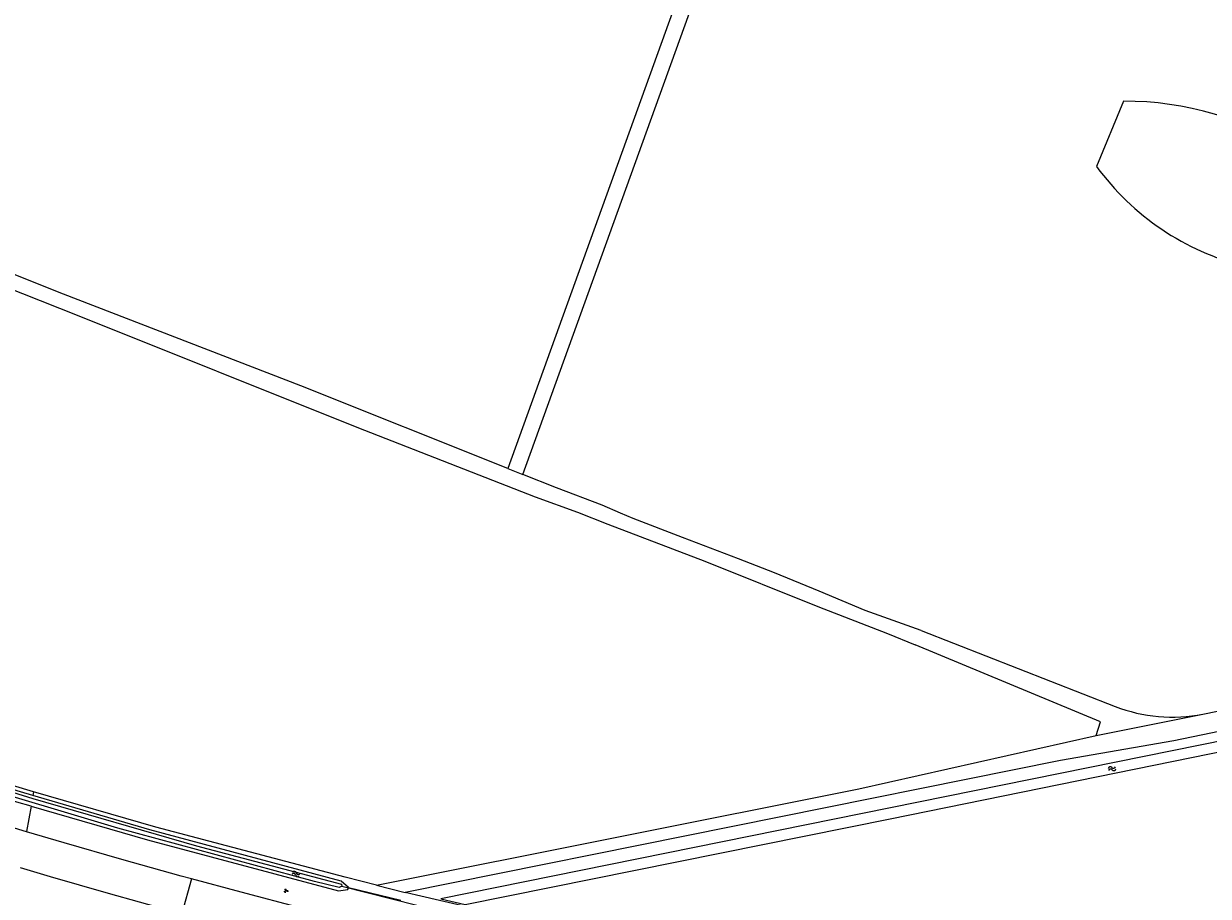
# Model space of a CAD drawing. Extents: x 130998 to 133001, y 398999 to 403002.
# Drawn here: x 131607.2 to 131844.9, y 400675.3 to 400850.5 of the extents above; entities that cross this region are included whole.
import ezdxf

# ---------------------------------------------------------------- set-up
doc = ezdxf.new("R2010")
doc.units = 0
for name, color, linetype in [('gg-afsc-hekwerk', 7, 'Continuous'), ('gg-knt-onverhard', 7, 'Continuous'), ('gg-knt-verharding', 7, 'Continuous'), ('gg-kntw-bovenkant insteek waterloop', 7, 'Continuous'), ('gg-kntw-waterlijn', 7, 'Continuous'), ('gg-kwrk-duiker nz buis', 7, 'Continuous'), ('gt-grn-groengrens', 7, 'Continuous'), ('gt-grn-weggrens', 7, 'Continuous'), ('gt-symb-groenvak', 7, 'Continuous'), ('gt-symb-watersymbool', 7, 'Continuous')]:
    doc.layers.add(name, color=color, linetype=linetype)

# ---------------------------------------------------------------- blocks, each defined once
blk = doc.blocks.new('gt0-WA')
at = {"layer": 'gt-symb-watersymbool'}
for centre, start, end in [((-0.32, 0.02), 28.0725, 151.9275), ((0.43, 0.42), 208.0725, 331.9275), ((-0.32, -0.43), 28.0725, 151.9275), ((0.43, -0.03), 208.0725, 331.9275)]:
    blk.add_arc(centre, 0.425, start, end, dxfattribs=at)
blk = doc.blocks.new('gt0-GRVAK')
at = {"layer": 'gt-symb-groenvak'}
for p, q in [((-0.11, 0.19), (-0.23, 0.24)), ((-0.18, 0.15), (0.09, 0.15)), ((-0.09, 0.21), (-0.16, 0.32)), ((-0.05, 0.21), (-0.05, 0.39)), ((0, 0.21), (0.06, 0.32)), ((0.01, 0.19), (0.13, 0.24)), ((0.26, -0.05), (0.2, 0.06)), ((0.3, -0.05), (0.3, 0.13)), ((0.35, -0.05), (0.41, 0.06)), ((-0.24, -0.23), (-0.36, -0.18)), ((-0.32, -0.26), (-0.05, -0.26)), ((-0.23, -0.21), (-0.29, -0.09)), ((-0.18, -0.2), (-0.18, -0.02)), ((-0.14, -0.21), (-0.07, -0.09)), ((-0.12, -0.23), (0, -0.18)), ((0.24, -0.07), (0.12, -0.02)), ((0.17, -0.11), (0.44, -0.11)), ((0.37, -0.07), (0.49, -0.02))]:
    blk.add_line(p, q, dxfattribs=at)

msp = doc.modelspace()

# ---------------------------------------------------------------- linework, layer by layer
at = {"layer": 'gg-afsc-hekwerk'}
msp.add_line((131677.96, 400677.52), (131683.72, 400676.07), dxfattribs=at)
for points in [[(131609.14, 400696.29), (131604.9, 400697.51), (131579.32, 400705.53), (131542.29, 400717.78), (131528.25, 400722.61), (131500.35, 400732.48)], [(131677.96, 400677.52), (131671.67, 400679.11), (131633.67, 400689.18), (131609.14, 400696.29)], [(131950.27, 400635.56), (131925.14, 400636.47), (131880.43, 400641.03), (131850.99, 400644.68), (131821.15, 400648.92), (131785.88, 400654.67), (131756.28, 400660.17), (131715.19, 400668.76), (131685.98, 400675.5), (131683.72, 400676.07)]]:
    msp.add_lwpolyline(points, dxfattribs=at)
at = {"layer": 'gg-knt-onverhard'}
msp.add_line((131787.26, 400728.64), (131826.22, 400713.42), dxfattribs=at)
for points in [[(131586.01, 400933.87), (131610.33, 400924.1), (131663.66, 400903.21), (131709.4, 400884.51), (131743.81, 400870.63), (131704.32, 400761.18)], [(131707.35, 400759.97), (131748.09, 400872.89), (131744.69, 400874.26)], [(131704.32, 400761.18), (131662.78, 400777.78), (131615.15, 400796.17), (131581.88, 400809.44), (131541.67, 400825.77)], [(131540.01, 400822.82), (131617.87, 400791.93), (131674.05, 400769.5), (131709.79, 400755.51), (131718.28, 400752.38), (131724.42, 400750), (131743.84, 400742.59), (131766.54, 400733.45), (131780.53, 400728.05), (131786.08, 400725.78)], [(132346.21, 400808.72), (132265.07, 400792.82), (132193.17, 400777.57), (132142.64, 400767.46), (131974.55, 400734.8), (131837.98, 400706.54), (131815.25, 400702.57), (131683.72, 400676.07)], [(131843.83, 400711.86), (132024.15, 400748.77), (132034.89, 400751.43), (132033.51, 400755.38), (132001.06, 400768.33)], [(131787.26, 400728.64), (131776.05, 400732.64), (131766.85, 400736.57), (131757.86, 400740.22), (131750.61, 400743.03), (131739.39, 400747.29), (131729.48, 400751.16), (131726.93, 400752.2), (131723.27, 400753.81), (131714.08, 400757.28), (131707.35, 400759.97)], [(131822.43, 400707.55), (131823.28, 400710.34), (131786.08, 400725.78)], [(131677.96, 400677.52), (131774.8, 400696.86), (131822.43, 400707.55)]]:
    msp.add_lwpolyline(points, dxfattribs=at)
msp.add_arc((131837.71, 400742.86), 31.6, 248.6887, 281.1719, dxfattribs=at)
at = {"layer": 'gg-knt-verharding'}
for points in [[(131607.69, 400688.26), (131603.56, 400689.48), (131591.6, 400693.13), (131579.39, 400696.95), (131564.83, 400701.63), (131549.81, 400706.58), (131484.96, 400729.32), (131432, 400748.11), (131390.98, 400762.76), (131370.98, 400769.82)], [(131640.81, 400678.8), (131638.74, 400679.36), (131626.82, 400682.68), (131615.29, 400686), (131607.69, 400688.26)], [(131606.45, 400681.07), (131612.48, 400679.29), (131624.11, 400675.93), (131636.53, 400672.46), (131638.86, 400671.83)], [(131852.73, 400636.21), (131838.32, 400638.19), (131823.4, 400640.39), (131807.97, 400642.82), (131797.47, 400644.55), (131787, 400646.35), (131776.59, 400648.2), (131766.23, 400650.1), (131755.6, 400652.13), (131745, 400654.22), (131734.47, 400656.37), (131724, 400658.58), (131711.74, 400661.26), (131699.51, 400664.03), (131687.33, 400666.89), (131675.2, 400669.85), (131662.93, 400672.94), (131650.78, 400676.11), (131640.81, 400678.8)]]:
    msp.add_lwpolyline(points, dxfattribs=at)
at = {"layer": 'gg-kntw-bovenkant insteek waterloop'}
for points in [[(131609.01, 400695.52), (131606.48, 400696.26), (131579.05, 400704.6), (131543.68, 400716.38), (131527.99, 400721.84), (131454.18, 400747.93), (131416.32, 400761.53), (131377.89, 400775.27), (131365.54, 400779.72)], [(131608.68, 400693.37), (131605.79, 400694.21), (131578.56, 400702.72), (131542.97, 400714.5), (131489.41, 400733.23), (131453.49, 400745.9), (131415.99, 400759.23), (131365.18, 400777.49)], [(132000, 400735.78), (132040.35, 400744.09), (132115.92, 400759.27), (132115.62, 400760.65), (132040.17, 400745.42), (131974.79, 400732.71), (131848.93, 400706.77), (131690.91, 400674.79), (131695.78, 400673.67), (131781.06, 400690.85), (131849.11, 400704.7), (132000, 400735.78)], [(131672.33, 400677.06), (131670.87, 400678.35), (131632.48, 400688.64), (131609.01, 400695.52)], [(131608.68, 400693.37), (131631.97, 400686.66), (131670.31, 400676.39), (131672.22, 400676.67), (131672.33, 400677.06)]]:
    msp.add_lwpolyline(points, dxfattribs=at)
at = {"layer": 'gg-kntw-waterlijn'}
msp.add_lwpolyline([(131323.23, 400794.23), (131336.29, 400789.52), (131388.32, 400770.77), (131466.26, 400743.05), (131546.12, 400715.03), (131577.55, 400704.69), (131608.99, 400694.92), (131641.83, 400685.4), (131670.95, 400677.74), (131671.03, 400677.32), (131670.44, 400677.05), (131665.55, 400678.29), (131626.05, 400688.99), (131595.43, 400698.12), (131572.62, 400705.33), (131529.22, 400719.96), (131491.83, 400733.07), (131430.49, 400754.92), (131322.38, 400793.43), (131323.23, 400794.23)], dxfattribs=at)
at = {"layer": 'gg-kwrk-duiker nz buis'}
msp.add_line((131671.03, 400677.32), (131686.05, 400673.5), dxfattribs=at)
at = {"layer": 'gt-grn-groengrens'}
for p, q in [((131827.91, 400834.88), (131822.47, 400821.82)), ((131609.14, 400696.29), (131609.01, 400695.52)), ((131608.68, 400693.37), (131607.7, 400688.32)), ((131607.7, 400688.32), (131607.69, 400688.26)), ((131672.33, 400677.06), (131682.88, 400674.5))]:
    msp.add_line(p, q, dxfattribs=at)
for centre, radius, start, end in [((131828.26, 400771.42), 63.47, 56.9193, 90.3089), ((131865.14, 400853.05), 52.88, 216.2083, 255.8146)]:
    msp.add_arc(centre, radius, start, end, dxfattribs=at)
at = {"layer": 'gt-grn-weggrens'}
for p, q in [((131704.32, 400761.18), (131707.35, 400759.97)), ((131822.43, 400707.55), (131843.83, 400711.86)), ((131640.81, 400678.8), (131638.86, 400671.83))]:
    msp.add_line(p, q, dxfattribs=at)

# ---------------------------------------------------------------- block references
at = {"layer": 'gt-symb-groenvak'}
msp.add_blockref('gt0-GRVAK', (131659.8, 400676.41), dxfattribs=at)
at = {"layer": 'gt-symb-watersymbool'}
for p, rotation in [((131825.55, 400700.91), 12.35482691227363), ((131661.85, 400679.75), 165.28268885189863)]:
    msp.add_blockref('gt0-WA', p, dxfattribs=dict(at, rotation=rotation))

doc.saveas('drawing.dxf')
